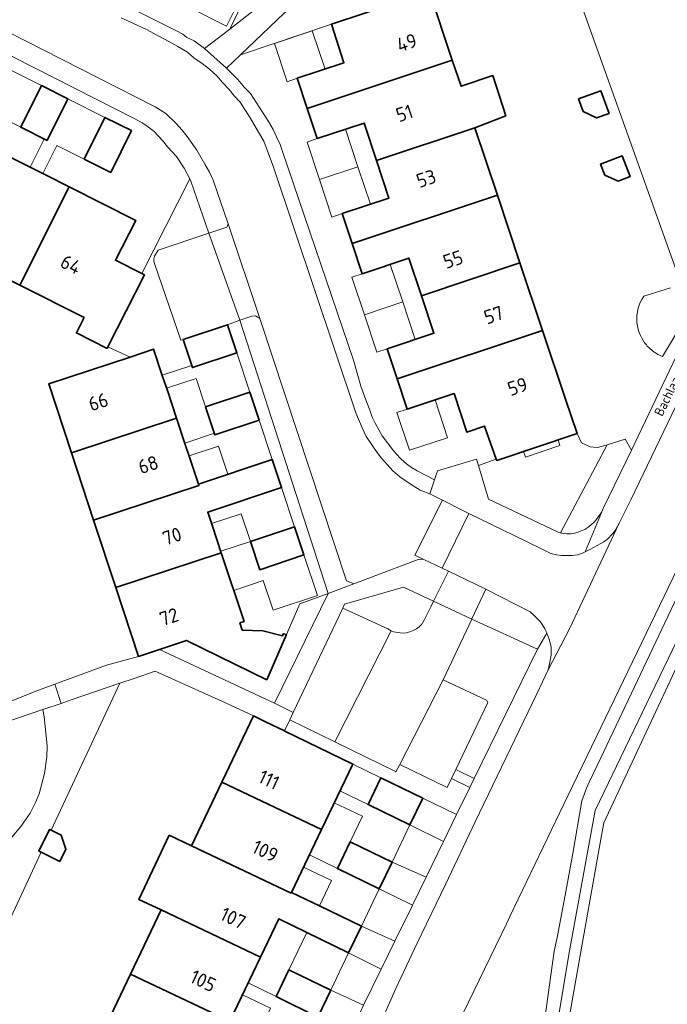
# Model space of a CAD drawing. Header units: metres. Extents: x 149984 to 156489, y 469398 to 478068.
# Tile 470 of 656: x 153944 to 154006, y 473352 to 473447. Entities that reach past the tile are written whole.
import ezdxf
from ezdxf.enums import TextEntityAlignment as Align

# ---------------------------------------------------------------- set-up
doc = ezdxf.new("R2010")
doc.units = ezdxf.units.M
doc.header["$LTSCALE"] = 0.75
for name, color, linetype, lineweight in [('B-WE-GR-BEPLANTING_CULTUUR_HEESTERS-GV', 252, 'Continuous', 18), ('B-WE-OG-BEBOUWING-GV', 6, 'Continuous', 35), ('B-WE-OG-BEBOUWING-T18', 1, 'Continuous', 18), ('B-WE-OG-BEBOUWING_LUIFEL-GV', 6, 'Continuous', 18), ('B-WE-OG-BEBOUWING_OVERBOUWING-GV', 6, 'Continuous', 18), ('B-WE-OG-TERREIN_BEGROEID-GV', 252, 'Continuous', 18), ('B-WE-OG-TERREIN_ERF-GV', 252, 'Continuous', 18), ('B-WE-OG-TERREIN_OEVER-GV', 252, 'Continuous', 18), ('B-WE-OG-TOPOGRAFIE-T18', 7, 'Continuous', 18), ('B-WE-OG-WATER-GV', 252, 'Continuous', 18), ('B-WE-VH-GESLOTENVERHARDING_ASFALT-GV', 252, 'Continuous', 18), ('B-WE-VH-OPENVERHARDING_BETONSTRAATSTEEN-GV', 252, 'Continuous', 18), ('B-WE-VH-OPENVERHARDING_STRAATBAKSTEEN-GV', 252, 'Continuous', 18), ('B-WE-VH-OPENVERHARDING_TEGEL-GV', 252, 'Continuous', 18)]:
    doc.layers.add(name, color=color, linetype=linetype, lineweight=lineweight)
doc.styles.add('NLCS-ISO-M500-T18', font='NLCS-ISO.ttf', dxfattribs={"height": 0.9})
doc.styles.add('NLCS-ISO-M750-T18', font='NLCS-ISO.ttf', dxfattribs={"height": 1.35})

msp = doc.modelspace()

# ---------------------------------------------------------------- linework, layer by layer
at = {"layer": 'B-WE-GR-BEPLANTING_CULTUUR_HEESTERS-GV', "flags": 128}
for points in [[(153965.251, 473443.986), (153974.014, 473446.927), (153974.01, 473446.939), (153983.456, 473450.096), (153982.48, 473453.018), (153989.107, 473457.367), (153987.829, 473459.296), (153981.28, 473454.95), (153980.32, 473454.39), (153978.89, 473453.71), (153976.81, 473452.82), (153975.66, 473452.35), (153974.89, 473451.98), (153974.16, 473451.6), (153972.74, 473450.71), (153971.96, 473450.11), (153971.16, 473449.54), (153970.15, 473448.69)], [(153997.702, 473407.444), (153989.953, 473404.85), (153989.906, 473404.983), (153988.186, 473404.373), (153989.15, 473401.11), (153995.87, 473397.93), (153996.101, 473397.872), (154000.605, 473406.354), (153999.67, 473406.116), (153998.971, 473406.159), (153998.146, 473406.561)], [(154000, 473399.761), (154000.1, 473399.9), (154000.23, 473400.21), (154002.94, 473405.859), (154002.351, 473406.919), (154000.605, 473406.354), (153996.101, 473397.872), (153996.35, 473397.81), (153996.72, 473397.77), (153997.1, 473397.79), (153997.46, 473397.83), (153997.8, 473397.93), (153998.1, 473398.07), (153998.44, 473398.2), (153998.74, 473398.4), (153999.31, 473398.87), (153999.54, 473399.12)], [(153968.52, 473381.44), (153973.705, 473392.025), (153970.951, 473391.011), (153969.674, 473388.066), (153967.78, 473383.699), (153960.051, 473387.493), (153957.434, 473386.63)], [(153975.287, 473390.979), (153975.119, 473390.62), (153979.46, 473388.62), (153979.764, 473388.427), (153980.01, 473388.32), (153980.65, 473388.21), (153980.92, 473388.2), (153981.23, 473388.24), (153981.57, 473388.31), (153981.9, 473388.44), (153982.21, 473388.62), (153982.49, 473388.81), (153982.74, 473389.07), (153982.99, 473389.5), (153983.606, 473390.744), (153983.872, 473391.281), (153980.95, 473392.64)], [(153984.796, 473383.685), (153988.96, 473381.72), (153989.09, 473381.51), (153986.013, 473375.039), (153987.78, 473374.175), (153993.88, 473386.65), (153987.555, 473389.548), (153987.3, 473389.006)], [(153982.828, 473372.29), (153986.086, 473370.711), (153987.354, 473373.304), (153985.596, 473374.163), (153985.186, 473373.3), (153980.602, 473375.535), (153980.235, 473374.823), (153980.19, 473374.845), (153974.34, 473377.697), (153969.988, 473379.818), (153969.485, 473378.758), (153969.523, 473378.74), (153976.078, 473375.561), (153978.787, 473374.247)], [(153986.086, 473370.711), (153982.828, 473372.29), (153981.586, 473369.702), (153984.81, 473368.092)], [(153981.833, 473361.96), (153983.143, 473364.644), (153979.861, 473366.105), (153978.619, 473363.516)], [(153978.82, 473355.787), (153980.141, 473358.493), (153976.902, 473359.937), (153975.662, 473357.35), (153978.815, 473355.778)], [(153973.94, 473353.761), (153972.695, 473351.165), (153975.912, 473349.709), (153976.81, 473351.67), (153977.114, 473352.294), (153977.118, 473352.303)]]:
    msp.add_lwpolyline(points, close=True, dxfattribs=at)
for points in [[(153966.565, 473451.362), (153964.212, 473446.449), (153966.59, 473448.33)], [(153942.002, 473358.468), (153946.004, 473367.059), (153945.785, 473367.168), (153946.828, 473369.261), (153946.992, 473369.18), (153953.597, 473383.36), (153948.81, 473381.73), (153947.942, 473381.422), (153946.191, 473380.825), (153946.195, 473380.797), (153946.3, 473380.125), (153946.603, 473377.333), (153946.57, 473376.266), (153946.355, 473374.658), (153945.822, 473372.683), (153945.482, 473371.861), (153944.943, 473370.828), (153944.06, 473369.534), (153943.186, 473368.531)]]:
    msp.add_lwpolyline(points, dxfattribs=at)
at = {"layer": 'B-WE-OG-BEBOUWING-GV', "flags": 128}
for points in [[(153971.685, 473438.807), (153985.667, 473443.477), (153983.456, 473450.096), (153974.01, 473446.939), (153974.014, 473446.927), (153975.223, 473443.223), (153970.718, 473441.717)], [(153985.667, 473443.477), (153971.685, 473438.807), (153972.652, 473435.899), (153977.16, 473437.398), (153978.362, 473433.782), (153987.847, 473436.95), (153990.821, 473438.094), (153989.564, 473441.982), (153986.511, 473440.951)], [(153946.592, 473435.719), (153948.591, 473439.744), (153946.043, 473441.023), (153944.045, 473436.996)], [(153997.845, 473439.73), (153998.284, 473438.502), (153999.562, 473437.897), (154000.783, 473438.334), (154000.008, 473440.503)], [(153950.177, 473433.921), (153952.734, 473432.639), (153954.722, 473436.668), (153952.175, 473437.946)], [(153990.02, 473430.445), (153987.847, 473436.95), (153978.362, 473433.782), (153979.563, 473430.167), (153975.056, 473428.668), (153976.02, 473425.769)], [(153948.714, 473431.248), (153946.56, 473432.332), (153945.228, 473433.002), (153942.641, 473434.304), (153937.875, 473424.804), (153943.951, 473421.755)], [(154002.049, 473434.237), (153999.977, 473433.446), (154000.383, 473432.382), (154001.674, 473431.805), (154002.812, 473432.239)], [(153948.714, 473431.248), (153943.951, 473421.755), (153950.161, 473418.639), (153949.416, 473417.156), (153952.384, 473415.667), (153952.453, 473415.802), (153955.982, 473422.756), (153955.722, 473422.887), (153953.185, 473424.161), (153955.142, 473428.012)], [(153990.02, 473430.445), (153976.02, 473425.769), (153976.983, 473422.871), (153981.491, 473424.369), (153982.694, 473420.749), (153992.198, 473423.923)], [(153982.694, 473420.749), (153983.897, 473417.129), (153979.39, 473415.63), (153980.357, 473412.721), (153994.375, 473417.404), (153992.198, 473423.923)], [(153959.711, 473416.522), (153959.713, 473416.516), (153960.61, 473413.818), (153964.88, 473415.238), (153963.986, 473417.928), (153963.981, 473417.942)], [(153997.702, 473407.444), (153996.59, 473410.773), (153994.375, 473417.404), (153980.357, 473412.721), (153981.323, 473409.813), (153985.835, 473411.3), (153987.066, 473407.598), (153988.774, 473408.168), (153989.906, 473404.983), (153989.953, 473404.85)], [(153959.074, 473408.93), (153958.19, 473411.589), (153957.731, 473412.968), (153956.864, 473415.575), (153954.612, 473414.831), (153946.751, 473412.233), (153948.936, 473405.593)], [(153967.042, 473408.738), (153966.143, 473411.442), (153961.873, 473410.022), (153962.772, 473407.318)], [(153951.075, 473399.096), (153961.233, 473402.439), (153961.188, 473402.575), (153961.187, 473402.577), (153960.361, 473405.06), (153959.887, 473406.486), (153959.074, 473408.93), (153948.936, 473405.593)], [(153961.233, 473402.439), (153951.075, 473399.096), (153953.213, 473392.599), (153963.392, 473395.949), (153962.537, 473398.519), (153962.088, 473399.871), (153969.204, 473402.238), (153968.305, 473404.942), (153961.188, 473402.575)], [(153971.366, 473395.738), (153970.467, 473398.443), (153966.197, 473397.022), (153967.096, 473394.318)], [(153963.392, 473395.949), (153953.213, 473392.599), (153955.398, 473385.959), (153957.434, 473386.63), (153960.051, 473387.493), (153967.78, 473383.699), (153969.674, 473388.066), (153969.359, 473388.143), (153969.31, 473387.942), (153967.4, 473388.409), (153965.419, 473388.496), (153965.19, 473389.189), (153965.596, 473389.323)], [(153973.064, 473369.262), (153976.078, 473375.561), (153969.523, 473378.74), (153969.485, 473378.758), (153967.644, 473379.651), (153966.486, 473380.212), (153963.453, 473373.83)], [(153982.828, 473372.29), (153978.787, 473374.247), (153977.547, 473371.659), (153981.586, 473369.702)], [(153963.453, 473373.83), (153960.53, 473367.681), (153970.125, 473363.12), (153970.158, 473363.19), (153973.064, 473369.262)], [(153945.785, 473367.168), (153946.004, 473367.059), (153947.805, 473366.162), (153948.402, 473367.36), (153947.952, 473368.701), (153946.992, 473369.18), (153946.828, 473369.261)], [(153976.902, 473359.937), (153972.866, 473361.894), (153970.158, 473363.19), (153970.125, 473363.12), (153960.53, 473367.681), (153958.376, 473368.705), (153955.433, 473362.514), (153957.588, 473361.49), (153967.166, 473356.937), (153968.933, 473360.629), (153971.63, 473359.315), (153975.662, 473357.35)], [(153979.861, 473366.105), (153975.823, 473368.062), (153974.587, 473365.483), (153978.619, 473363.516)], [(153954.649, 473355.307), (153964.212, 473350.762), (153967.166, 473356.937), (153957.588, 473361.49)], [(153954.649, 473355.307), (153951.756, 473349.219), (153961.302, 473344.682), (153964.212, 473350.762)], [(153972.695, 473351.165), (153973.94, 473353.761), (153969.902, 473355.709), (153968.669, 473353.138)]]:
    msp.add_lwpolyline(points, close=True, dxfattribs=at)
at = {"layer": 'B-WE-OG-BEBOUWING_LUIFEL-GV', "flags": 128}
for points in [[(153962.136, 473451.936), (153960.802, 473449.276), (153960.716, 473449.319), (153960.328, 473448.545), (153963.883, 473446.761), (153965.606, 473450.195)], [(153973.402, 473442.614), (153972.163, 473446.306), (153968.514, 473445.081), (153969.747, 473441.393), (153970.718, 473441.717)], [(153942.45, 473442.825), (153940.452, 473438.798), (153937.912, 473440.072), (153936.569, 473437.36), (153940.009, 473435.629), (153941.374, 473438.34), (153944.045, 473436.996), (153946.043, 473441.023)], [(153948.591, 473439.744), (153946.592, 473435.719), (153946.322, 473435.854), (153944.959, 473433.137), (153946.168, 473432.529), (153947.537, 473435.249), (153950.177, 473433.921), (153952.175, 473437.946)], [(153975.376, 473436.805), (153972.652, 473435.899), (153971.659, 473435.569), (153972.864, 473431.946), (153976.573, 473433.185)], [(153976.573, 473433.185), (153972.864, 473431.946), (153974.068, 473428.338), (153975.056, 473428.668), (153977.769, 473429.57)], [(153979.688, 473423.77), (153976.983, 473422.871), (153975.994, 473422.542), (153977.2, 473418.914), (153980.887, 473420.146)], [(153980.887, 473420.146), (153977.2, 473418.914), (153978.401, 473415.301), (153979.39, 473415.63), (153982.085, 473416.526)], [(153961.873, 473410.022), (153966.143, 473411.442), (153964.88, 473415.238), (153960.61, 473413.818), (153960.541, 473414.024), (153957.695, 473413.078), (153958.114, 473411.818), (153960.96, 473412.765)], [(153984.013, 473410.699), (153981.323, 473409.813), (153980.324, 473409.484), (153981.527, 473405.833), (153985.22, 473407.05)], [(153967.042, 473408.738), (153962.772, 473407.318), (153962.721, 473407.473), (153959.874, 473406.526), (153960.286, 473405.286), (153963.133, 473406.232), (153964.034, 473403.522), (153968.305, 473404.942)], [(153992.545, 473405.718), (153992.726, 473405.177), (153996.045, 473406.287), (153995.864, 473406.829)], [(153969.204, 473402.238), (153962.088, 473399.871), (153962.458, 473398.757), (153965.307, 473399.703), (153966.197, 473397.022), (153970.467, 473398.443)], [(153971.366, 473395.738), (153967.096, 473394.318), (153966.197, 473397.022), (153963.34, 473396.105), (153963.392, 473395.949), (153964.598, 473392.323), (153967.445, 473393.27), (153968.392, 473390.423), (153972.661, 473391.843)], [(153975.823, 473368.062), (153979.861, 473366.105), (153981.586, 473369.702), (153977.547, 473371.659), (153974.839, 473372.971), (153974.29, 473371.824), (153977.002, 473370.526)], [(153978.619, 473363.516), (153974.587, 473365.483), (153971.886, 473366.801), (153971.323, 473365.624), (153974.033, 473364.326), (153972.869, 473361.893), (153976.902, 473359.937)], [(153969.902, 473355.709), (153973.94, 473353.761), (153975.662, 473357.35), (153971.654, 473359.303)], [(153966.945, 473349.54), (153970.978, 473347.585), (153972.695, 473351.165), (153968.669, 473353.138), (153965.979, 473354.456), (153965.437, 473353.322), (153968.137, 473352.031)]]:
    msp.add_lwpolyline(points, close=True, dxfattribs=at)
at = {"layer": 'B-WE-OG-BEBOUWING_OVERBOUWING-GV', "flags": 128}
msp.add_lwpolyline([(154006.728, 473421.518), (154004.138, 473420.717), (154003.937, 473420.387), (154003.766, 473420.029), (154003.656, 473419.731), (154003.576, 473419.45), (154003.516, 473419.156), (154003.478, 473418.842), (154003.464, 473418.517), (154003.48, 473418.162), (154003.525, 473417.829), (154003.64, 473417.358), (154003.717, 473417.132), (154003.81, 473416.908), (154003.939, 473416.648), (154004.078, 473416.41), (154004.22, 473416.203), (154004.383, 473415.995), (154004.472, 473415.892), (154004.619, 473415.738), (154004.743, 473415.62), (154004.866, 473415.512), (154004.975, 473415.423), (154005.099, 473415.331), (154005.21, 473415.254), (154005.351, 473415.164), (154005.487, 473415.085), (154005.65, 473414.999), (154005.777, 473414.939), (154005.948, 473414.867), (154007.82, 473417.99)], dxfattribs=at)
at = {"layer": 'B-WE-OG-TERREIN_BEGROEID-GV', "flags": 128}
for points in [[(154018.952, 473455.782), (154018.776, 473455.863), (154002.867, 473463.222), (154000, 473464.568), (153995.872, 473466.505), (153992.652, 473462.497), (153987.829, 473459.296), (153989.107, 473457.367), (153998.36, 473448.138), (154008.977, 473418.446), (154010.763, 473422.169), (154013.653, 473428.194), (154011.536, 473429.299), (154012.559, 473431.259), (154014.644, 473430.259), (154016.28, 473433.67), (154022.117, 473445.626)], [(154010.01, 473399.9), (154000.002, 473379.084), (154000, 473379.08), (153996.83, 473372.58), (153991.23, 473360.85), (153990.889, 473360.147), (153985.62, 473349.28)], [(154007.368, 473391.691), (154000, 473376.178), (153998.881, 473373.821), (153998.6, 473373.23), (153998.16, 473372.01), (153997.29, 473366.95), (153996.57, 473362.92), (153995.771, 473358.843), (153995.51, 473357.51), (153993.1, 473340.36)], [(153993.1, 473340.36), (153995.51, 473357.51), (153995.771, 473358.843), (153996.57, 473362.92), (153997.29, 473366.95), (153998.16, 473372.01), (153998.6, 473373.23), (153998.881, 473373.821), (154000, 473376.178), (154007.368, 473391.691)], [(153993.848, 473338.892), (153996.985, 473357.536), (153999.438, 473371.102), (154008.131, 473389.114)], [(153943.186, 473368.531), (153944.06, 473369.534), (153944.943, 473370.828), (153945.482, 473371.861), (153945.822, 473372.683), (153946.355, 473374.658), (153946.57, 473376.266), (153946.603, 473377.333), (153946.3, 473380.125), (153946.195, 473380.797), (153946.191, 473380.825), (153939.949, 473378.697)]]:
    msp.add_lwpolyline(points, dxfattribs=at)
at = {"layer": 'B-WE-OG-TERREIN_ERF-GV', "flags": 128}
for points in [[(153987.847, 473436.95), (153990.02, 473430.445), (153992.198, 473423.923), (153994.375, 473417.404), (153996.59, 473410.773), (153997.702, 473407.444), (153998.146, 473406.561), (153998.971, 473406.159), (153999.67, 473406.116), (154000.605, 473406.354), (154002.351, 473406.919), (154002.94, 473405.859), (154008.977, 473418.446), (153998.36, 473448.138), (153989.107, 473457.367), (153982.48, 473453.018), (153983.456, 473450.096), (153985.667, 473443.477), (153986.511, 473440.951), (153989.564, 473441.982), (153990.821, 473438.094)], [(153980.357, 473412.721), (153979.39, 473415.63), (153983.897, 473417.129), (153982.694, 473420.749), (153981.491, 473424.369), (153976.983, 473422.871), (153976.02, 473425.769), (153975.056, 473428.668), (153979.563, 473430.167), (153978.362, 473433.782), (153977.16, 473437.398), (153972.652, 473435.899), (153971.685, 473438.807), (153970.718, 473441.717), (153975.223, 473443.223), (153974.014, 473446.927), (153965.251, 473443.986), (153963.899, 473442.688), (153964.98, 473441.59), (153965.64, 473440.84), (153966.219, 473440.26), (153967.96, 473437.56), (153968.39, 473436.78), (153968.71, 473436.07), (153969.07, 473435.34), (153969.29, 473434.66), (153976.14, 473414.52), (153976.85, 473412.03), (153977.42, 473410.43), (153977.72, 473409.72), (153977.95, 473409.03), (153978.24, 473408.44), (153978.58, 473407.8), (153978.92, 473407.23), (153979.92, 473405.87), (153980.258, 473405.477), (153980.73, 473404.98), (153981.24, 473404.53), (153981.74, 473404.18), (153982.29, 473403.85), (153983.939, 473402.98), (153984.232, 473403.865), (153988.01, 473404.97), (153988.186, 473404.373), (153989.906, 473404.983), (153988.774, 473408.168), (153987.066, 473407.598), (153985.835, 473411.3), (153981.323, 473409.813)], [(153944.045, 473436.996), (153946.043, 473441.023), (153948.591, 473439.744), (153946.592, 473435.719)], [(153997.845, 473439.73), (154000.008, 473440.503), (154000.783, 473438.334), (153999.562, 473437.897), (153998.284, 473438.502)], [(153952.175, 473437.946), (153954.722, 473436.668), (153952.734, 473432.639), (153950.177, 473433.921)], [(154002.049, 473434.237), (154002.812, 473432.239), (154001.674, 473431.805), (154000.383, 473432.382), (153999.977, 473433.446)], [(153961.188, 473402.575), (153968.305, 473404.942), (153969.204, 473402.238), (153962.088, 473399.871), (153962.537, 473398.519), (153963.392, 473395.949), (153965.596, 473389.323), (153965.19, 473389.189), (153965.419, 473388.496), (153967.4, 473388.409), (153969.31, 473387.942), (153969.359, 473388.143), (153969.674, 473388.066), (153970.951, 473391.011), (153973.705, 473392.025), (153965.191, 473418.387), (153963.986, 473417.928), (153964.88, 473415.238), (153960.61, 473413.818), (153959.713, 473416.516), (153959.492, 473416.443), (153956.96, 473423.84), (153956.9, 473424.07), (153956.9, 473424.29), (153956.95, 473424.55), (153957.3, 473425.14), (153962.203, 473426.769), (153960.46, 473431.78), (153960.344, 473432.008), (153955.722, 473422.887), (153955.982, 473422.756), (153952.453, 473415.802), (153954.612, 473414.831), (153956.864, 473415.575), (153957.731, 473412.968), (153958.19, 473411.589), (153959.074, 473408.93), (153959.887, 473406.486), (153960.361, 473405.06), (153961.187, 473402.577)], [(153967.042, 473408.738), (153962.772, 473407.318), (153961.873, 473410.022), (153966.143, 473411.442)], [(153971.366, 473395.738), (153967.096, 473394.318), (153966.197, 473397.022), (153970.467, 473398.443)], [(153976.078, 473375.561), (153973.064, 473369.262), (153970.158, 473363.19), (153972.866, 473361.894), (153976.902, 473359.937), (153980.141, 473358.493), (153981.758, 473361.806), (153981.833, 473361.96), (153978.619, 473363.516), (153974.587, 473365.483), (153975.823, 473368.062), (153979.861, 473366.105), (153983.143, 473364.644), (153983.147, 473364.652), (153984.81, 473368.092), (153981.586, 473369.702), (153977.547, 473371.659), (153978.787, 473374.247)]]:
    msp.add_lwpolyline(points, close=True, dxfattribs=at)
for points in [[(153941.53, 473455.1), (153959.15, 473446.28), (153959.68, 473445.98), (153960.07, 473445.67), (153960.77, 473445.32), (153961.784, 473444.582), (153964.1, 473446.36), (153964.212, 473446.449), (153966.565, 473451.362)], [(153942.641, 473434.304), (153945.228, 473433.002), (153946.56, 473432.332), (153948.714, 473431.248), (153955.142, 473428.012), (153953.185, 473424.161), (153955.722, 473422.887), (153960.344, 473432.008), (153959.8, 473433.05), (153959.07, 473434.17), (153958.2, 473435.12), (153957.71, 473435.71), (153956.92, 473436.58), (153956.1, 473437.21), (153955.76, 473437.42), (153955.05, 473437.82), (153923.89, 473453.67)], [(153943.13, 473381.64), (153945.505, 473382.597), (153947.333, 473383.272), (153952.319, 473385.112), (153955.398, 473385.959), (153953.213, 473392.599), (153951.075, 473399.096), (153948.936, 473405.593), (153946.751, 473412.233), (153954.612, 473414.831), (153952.453, 473415.802), (153952.384, 473415.667), (153949.416, 473417.156), (153950.161, 473418.639), (153943.951, 473421.755), (153937.875, 473424.804)], [(153951.756, 473349.219), (153954.649, 473355.307), (153957.588, 473361.49), (153955.433, 473362.514), (153958.376, 473368.705), (153960.53, 473367.681), (153963.453, 473373.83), (153966.486, 473380.212), (153963.81, 473381.48), (153957.02, 473384.526), (153954.983, 473383.832), (153953.597, 473383.36), (153946.992, 473369.18), (153947.952, 473368.701), (153948.402, 473367.36), (153947.805, 473366.162), (153946.004, 473367.059), (153942.002, 473358.468)], [(153972.695, 473351.165), (153968.669, 473353.138), (153969.902, 473355.709), (153973.94, 473353.761), (153977.118, 473352.303), (153978.815, 473355.778), (153975.662, 473357.35), (153971.63, 473359.315), (153968.933, 473360.629), (153967.166, 473356.937), (153964.212, 473350.762)]]:
    msp.add_lwpolyline(points, dxfattribs=at)
at = {"layer": 'B-WE-OG-TERREIN_OEVER-GV', "flags": 128}
msp.add_lwpolyline([(154008.131, 473389.114), (153999.438, 473371.102), (153996.985, 473357.536), (153993.848, 473338.892), (153995.243, 473337.221), (153995.947, 473336.046), (153996.174, 473332.949), (153996.495, 473327.549), (153997.732, 473297.465), (153997.808, 473296.981), (153998.766, 473297.117), (153998.73, 473297.53), (153998.33, 473306.73), (153997.64, 473325.13), (153997.219, 473332.226), (153996.99, 473336.08), (153996.88, 473336.41), (153996.48, 473337.3), (153994.91, 473339.18), (153996.64, 473349.46), (153998.194, 473358.196), (154000, 473368.31), (154000.284, 473369.899), (154009.404, 473389.45)], dxfattribs=at)
at = {"layer": 'B-WE-OG-WATER-GV', "flags": 128}
msp.add_lwpolyline([(154009.404, 473389.45), (154000.284, 473369.899), (154000, 473368.31), (153998.194, 473358.196), (153996.64, 473349.46), (153994.91, 473339.18), (153996.48, 473337.3), (153996.88, 473336.41), (153996.99, 473336.08), (153997.219, 473332.226), (153997.64, 473325.13), (153998.33, 473306.73), (153998.73, 473297.53), (153998.766, 473297.117), (153998.78, 473296.96), (153998.99, 473296.55), (154000, 473295.497), (154000.62, 473294.85), (154000.87, 473294.55), (154001, 473294.24), (154001.03, 473293.8), (154000.76, 473288.66), (154000.22, 473276.66)], dxfattribs=at)
at = {"layer": 'B-WE-VH-GESLOTENVERHARDING_ASFALT-GV', "flags": 128}
for points in [[(154021.127, 473438.989), (154002.88, 473401.05), (154001.77, 473398.79), (154000, 473395.032), (153996.97, 473388.6), (153994.911, 473384.644), (153993.82, 473382.34), (153987.87, 473369.98), (153985.01, 473363.96), (153982.29, 473358.29), (153980.24, 473353.91), (153978.53, 473350.07)], [(153985.62, 473349.28), (153990.889, 473360.147), (153991.23, 473360.85), (153996.83, 473372.58), (154000, 473379.08), (154000.002, 473379.084), (154010.01, 473399.9)]]:
    msp.add_lwpolyline(points, dxfattribs=at)
at = {"layer": 'B-WE-VH-OPENVERHARDING_BETONSTRAATSTEEN-GV', "flags": 128}
for points in [[(153953.75, 473447.55), (153956.18, 473446.44), (153957.3, 473445.81), (153958.32, 473445.28), (153959.2, 473444.79), (153960.13, 473444.23), (153960.75, 473443.68), (153961.55, 473443.16), (153962.25, 473442.61), (153962.96, 473441.97), (153963.52, 473441.3), (153964.14, 473440.63), (153964.64, 473440.03), (153965.2, 473439.42), (153966.18, 473437.89), (153966.99, 473436.53), (153967.48, 473435.64), (153967.81, 473434.8), (153968.42, 473433.14), (153976.38, 473409.44), (153976.98, 473407.99), (153977.36, 473407.15), (153978.33, 473405.74), (153978.83, 473405.07), (153979.92, 473403.85), (153980.6, 473403.27), (153981.89, 473402.41), (153982.57, 473401.99), (153983.49, 473401.62), (153983.939, 473402.98), (153982.29, 473403.85), (153981.74, 473404.18), (153981.24, 473404.53), (153980.73, 473404.98), (153980.258, 473405.477), (153979.92, 473405.87), (153978.92, 473407.23), (153978.58, 473407.8), (153978.24, 473408.44), (153977.95, 473409.03), (153977.72, 473409.72), (153977.42, 473410.43), (153976.85, 473412.03), (153976.14, 473414.52), (153969.29, 473434.66), (153969.07, 473435.34), (153968.71, 473436.07), (153968.39, 473436.78), (153967.96, 473437.56), (153966.219, 473440.26), (153965.64, 473440.84), (153964.98, 473441.59), (153963.899, 473442.688), (153961.784, 473444.582), (153960.77, 473445.32), (153960.07, 473445.67), (153959.68, 473445.98), (153959.15, 473446.28), (153941.53, 473455.1)], [(153930.08, 473452.7), (153957, 473438.98), (153958.05, 473438.33), (153959.03, 473437.37), (153959.57, 473436.76), (153960.09, 473436.12), (153961.03, 473434.78), (153961.81, 473433.45), (153962.25, 473432.66), (153962.6, 473431.9), (153964.06, 473427.67), (153967.113, 473418.543), (153975.48, 473393.24), (153976.171, 473392.964), (153982.39, 473395.29), (153982.61, 473395.33), (153982.92, 473395.3), (153982.069, 473395.71), (153984.717, 473401.01), (153983.49, 473401.62), (153982.57, 473401.99), (153981.89, 473402.41), (153980.6, 473403.27), (153979.92, 473403.85), (153978.83, 473405.07), (153978.33, 473405.74), (153977.36, 473407.15), (153976.98, 473407.99), (153976.38, 473409.44), (153968.42, 473433.14), (153967.81, 473434.8), (153967.48, 473435.64), (153966.99, 473436.53), (153966.18, 473437.89), (153965.2, 473439.42), (153964.64, 473440.03), (153964.14, 473440.63), (153963.52, 473441.3), (153962.96, 473441.97), (153962.25, 473442.61), (153961.55, 473443.16), (153960.75, 473443.68), (153960.13, 473444.23), (153959.2, 473444.79), (153958.32, 473445.28), (153957.3, 473445.81), (153956.18, 473446.44), (153953.75, 473447.55)], [(153939.949, 473378.697), (153946.191, 473380.825), (153947.942, 473381.422), (153947.333, 473383.272), (153945.505, 473382.597), (153943.13, 473381.64)]]:
    msp.add_lwpolyline(points, dxfattribs=at)
for points in [[(153964.06, 473427.67), (153963.93, 473427.35), (153962.203, 473426.769), (153965.191, 473418.387), (153966.35, 473418.78), (153966.7, 473418.79), (153967.113, 473418.543)], [(153963.986, 473417.928), (153965.191, 473418.387), (153962.203, 473426.769), (153957.3, 473425.14), (153956.95, 473424.55), (153956.9, 473424.29), (153956.9, 473424.07), (153956.96, 473423.84), (153959.492, 473416.443), (153959.713, 473416.516), (153959.711, 473416.522), (153963.981, 473417.942)], [(153982.069, 473395.71), (153982.92, 473395.3), (153984.708, 473394.454), (153987.276, 473399.742), (153986.83, 473399.96), (153984.717, 473401.01)], [(154001.77, 473398.79), (154001.37, 473398.09), (154001.13, 473397.79), (154000.64, 473397.25), (154000.29, 473397.01), (154000, 473396.852), (153998.93, 473396.27), (153998.47, 473396.037), (153998.24, 473395.92), (153997.73, 473395.76), (153997.23, 473395.69), (153996.2, 473395.67), (153995.71, 473395.74), (153995.18, 473395.87), (153994.525, 473396.192), (153992.771, 473397.054), (153987.276, 473399.742), (153984.708, 473394.454), (153985.296, 473394.176), (153988.911, 473392.43), (153993.17, 473390.25), (153993.56, 473389.9), (153994.19, 473389.28), (153994.6, 473388.6), (153994.712, 473388.351), (153994.78, 473388.2), (153995.02, 473387.6), (153995.21, 473386.88), (153995.19, 473386.06), (153995.05, 473385.23), (153994.911, 473384.644), (153996.97, 473388.6), (154000, 473395.032)], [(153988.911, 473392.43), (153985.296, 473394.176), (153983.872, 473391.281), (153987.555, 473389.548), (153987.562, 473389.564)], [(153979.764, 473388.427), (153974.34, 473377.697), (153980.19, 473374.845), (153980.235, 473374.823), (153980.602, 473375.535), (153984.796, 473383.685), (153987.3, 473389.006), (153987.555, 473389.548), (153983.872, 473391.281), (153983.606, 473390.744), (153982.99, 473389.5), (153982.74, 473389.07), (153982.49, 473388.81), (153982.21, 473388.62), (153981.9, 473388.44), (153981.57, 473388.31), (153981.23, 473388.24), (153980.92, 473388.2), (153980.65, 473388.21), (153980.01, 473388.32)], [(153974.34, 473377.697), (153979.764, 473388.427), (153979.46, 473388.62), (153975.119, 473390.62), (153970.332, 473380.542), (153969.988, 473379.818)], [(153988.96, 473381.72), (153984.796, 473383.685), (153980.602, 473375.535), (153985.186, 473373.3), (153985.596, 473374.163), (153986.013, 473375.039), (153989.09, 473381.51)], [(153987.354, 473373.304), (153987.78, 473374.175), (153986.013, 473375.039), (153985.596, 473374.163)]]:
    msp.add_lwpolyline(points, close=True, dxfattribs=at)
at = {"layer": 'B-WE-VH-OPENVERHARDING_STRAATBAKSTEEN-GV', "flags": 128}
msp.add_lwpolyline([(153966.59, 473448.33), (153964.212, 473446.449), (153964.1, 473446.36), (153961.784, 473444.582), (153963.899, 473442.688), (153965.251, 473443.986), (153970.15, 473448.69)], dxfattribs=at)
at = {"layer": 'B-WE-VH-OPENVERHARDING_TEGEL-GV', "flags": 128}
for points in [[(153923.89, 473453.67), (153955.05, 473437.82), (153955.76, 473437.42), (153956.1, 473437.21), (153956.92, 473436.58), (153957.71, 473435.71), (153958.2, 473435.12), (153959.07, 473434.17), (153959.8, 473433.05), (153960.344, 473432.008), (153960.46, 473431.78), (153962.203, 473426.769), (153963.93, 473427.35), (153964.06, 473427.67), (153962.6, 473431.9), (153962.25, 473432.66), (153961.81, 473433.45), (153961.03, 473434.78), (153960.09, 473436.12), (153959.57, 473436.76), (153959.03, 473437.37), (153958.05, 473438.33), (153957, 473438.98), (153930.08, 473452.7)], [(153978.53, 473350.07), (153980.24, 473353.91), (153982.29, 473358.29), (153985.01, 473363.96), (153987.87, 473369.98), (153993.82, 473382.34), (153994.911, 473384.644), (153995.05, 473385.23), (153995.19, 473386.06), (153995.21, 473386.88), (153995.02, 473387.6), (153994.78, 473388.2), (153993.88, 473386.65), (153987.78, 473374.175), (153987.354, 473373.304), (153986.086, 473370.711), (153984.81, 473368.092), (153983.147, 473364.652), (153983.143, 473364.644), (153981.833, 473361.96), (153981.758, 473361.806), (153980.141, 473358.493), (153978.82, 473355.787), (153978.815, 473355.778), (153977.118, 473352.303)]]:
    msp.add_lwpolyline(points, dxfattribs=at)
for points in [[(154023.705, 473444.887), (154022.117, 473445.626), (154016.28, 473433.67), (154014.644, 473430.259), (154013.653, 473428.194), (154010.763, 473422.169), (154008.977, 473418.446), (154002.94, 473405.859), (154000.23, 473400.21), (154000.1, 473399.9), (153998.47, 473396.037), (153998.93, 473396.27), (154000, 473396.852), (154000.29, 473397.01), (154000.64, 473397.25), (154001.13, 473397.79), (154001.37, 473398.09), (154001.77, 473398.79), (154002.88, 473401.05), (154021.127, 473438.989), (154023.916, 473444.789)], [(153965.191, 473418.387), (153973.705, 473392.025), (153976.171, 473392.964), (153975.48, 473393.24), (153967.113, 473418.543), (153966.7, 473418.79), (153966.35, 473418.78)], [(153998.47, 473396.037), (154000.1, 473399.9), (154000, 473399.761), (153999.54, 473399.12), (153999.31, 473398.87), (153998.74, 473398.4), (153998.44, 473398.2), (153998.1, 473398.07), (153997.8, 473397.93), (153997.46, 473397.83), (153997.1, 473397.79), (153996.72, 473397.77), (153996.35, 473397.81), (153996.101, 473397.872), (153995.87, 473397.93), (153989.15, 473401.11), (153988.186, 473404.373), (153988.01, 473404.97), (153984.232, 473403.865), (153983.939, 473402.98), (153983.49, 473401.62), (153984.717, 473401.01), (153986.83, 473399.96), (153987.276, 473399.742), (153992.771, 473397.054), (153994.525, 473396.192), (153995.18, 473395.87), (153995.71, 473395.74), (153996.2, 473395.67), (153997.23, 473395.69), (153997.73, 473395.76), (153998.24, 473395.92)], [(153973.705, 473392.025), (153968.52, 473381.44), (153970.332, 473380.542), (153975.119, 473390.62), (153975.287, 473390.979), (153980.95, 473392.64), (153983.872, 473391.281), (153985.296, 473394.176), (153984.708, 473394.454), (153982.92, 473395.3), (153982.61, 473395.33), (153982.39, 473395.29), (153976.171, 473392.964)], [(153993.88, 473386.65), (153994.78, 473388.2), (153994.712, 473388.351), (153994.6, 473388.6), (153994.19, 473389.28), (153993.56, 473389.9), (153993.17, 473390.25), (153988.911, 473392.43), (153987.562, 473389.564), (153987.555, 473389.548)], [(153948.81, 473381.73), (153953.597, 473383.36), (153954.983, 473383.832), (153957.02, 473384.526), (153963.81, 473381.48), (153966.486, 473380.212), (153967.644, 473379.651), (153969.485, 473378.758), (153969.988, 473379.818), (153970.332, 473380.542), (153968.52, 473381.44), (153957.434, 473386.63), (153955.398, 473385.959), (153952.319, 473385.112), (153947.333, 473383.272), (153947.942, 473381.422)]]:
    msp.add_lwpolyline(points, close=True, dxfattribs=at)

# ---------------------------------------------------------------- texts
at = {"layer": 'B-WE-OG-BEBOUWING-T18', "style": 'NLCS-ISO-M750-T18'}
for s, rotation, p in [('49', 18.4, (153981.283, 473445.152)), ('51', 18.3, (153981.058, 473438.352)), ('53', 18.3, (153983.152, 473432.051)), ('55', 18.3, (153985.746, 473424.248)), ('64', 333.4, (153948.881, 473423.756)), ('57', 18.4, (153989.662, 473418.889)), ('59', 18.4, (153991.967, 473411.989)), ('66', 18.2, (153951.531, 473410.504)), ('68', 18.3, (153956.348, 473404.451)), ('70', 18.3, (153958.644, 473397.55)), ('72', 18.2, (153958.353, 473389.774)), ('111', 334.6, (153967.989, 473374.055)), ('109', 334.5, (153967.631, 473367.176)), ('107', 334.5, (153964.533, 473360.702)), ('105', 334.5, (153961.638, 473354.651))]:
    msp.add_text(s, height=1.35, rotation=rotation, dxfattribs=at).set_placement(p, align=Align.MIDDLE)
at = {"layer": 'B-WE-OG-TOPOGRAFIE-T18', "style": 'NLCS-ISO-M500-T18'}
msp.add_text('Bachlaan', height=0.9, rotation=64.1, dxfattribs=at).set_placement((154006.522, 473411.324), align=Align.MIDDLE)

doc.saveas('drawing.dxf')
